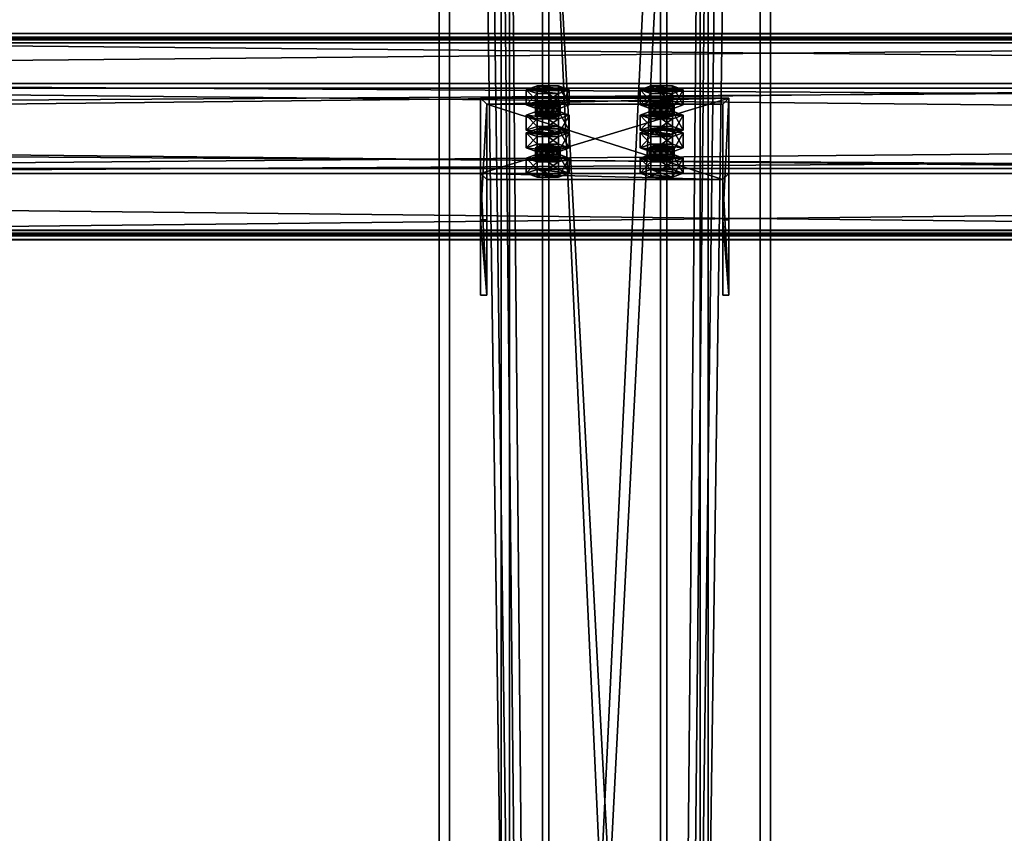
# Model space of a CAD drawing. Header units: millimetres. Extents: x -333 to 67333, y -930 to 39730.
# Tile 837 of 1056: x 5217 to 5693, y 28784 to 29177. Entities that reach past the tile are written whole.
import ezdxf

# ---------------------------------------------------------------- set-up
doc = ezdxf.new("R2010")
doc.units = ezdxf.units.MM
for name, color, linetype in [('13', 7, 'Continuous'), ('5', 7, 'Continuous'), ('6', 7, 'Continuous'), ('7', 7, 'Continuous'), ('8', 7, 'Continuous'), ('95', 7, 'Continuous')]:
    doc.layers.add(name, color=color, linetype=linetype)

msp = doc.modelspace()

# ---------------------------------------------------------------- meshes
at = {"layer": '13', "color": 30}
mesh = msp.add_polyface(dxfattribs=at)
corners = [(-330.01, 29074.04, 5499.56), (-330.01, 29146.43, 5484.17), (6099.99, 29146.43, 5484.17), (6099.99, 29074.04, 5499.56), (-330.01, 29105.26, 5290.5), (6099.99, 29105.26, 5290.5), (-330.01, 29165.91, 5277.61), (6099.99, 29165.91, 5277.61), (-330.01, 29168.61, 5290.33), (6099.99, 29168.61, 5290.33), (-330.01, 29170.56, 5289.91), (6099.99, 29170.56, 5289.91), (-330.01, 29167.45, 5275.24), (6099.99, 29167.45, 5275.24), (-330.01, 29102.89, 5288.96), (6099.99, 29102.89, 5288.96), (-330.01, 29144.05, 5482.63), (6099.99, 29144.05, 5482.63), (-330.01, 29075.58, 5497.19), (6099.99, 29075.58, 5497.19), (-330.01, 29072.88, 5484.47), (6099.99, 29072.88, 5484.47), (-330.01, 29070.92, 5484.89), (6099.99, 29070.92, 5484.89)]
mesh.append_faces([[corners[k] for k in face] for face in [(0, 2, 3, 3), (1, 5, 2, 2), (4, 7, 5, 5), (6, 9, 7, 7), (8, 11, 9, 9), (10, 13, 11, 11), (12, 15, 13, 13), (14, 17, 15, 15), (16, 19, 17, 17), (18, 21, 19, 19), (20, 23, 21, 21), (22, 3, 23, 23), (8, 12, 10, 10), (18, 22, 20, 20), (11, 7, 9, 9)]], dxfattribs={"vtx0": -1, "color": 30})
mesh.append_faces([[corners[k] for k in face] for face in [(1, 16, 4, 4), (16, 0, 18, 18), (22, 18, 0, 0), (14, 4, 16, 16), (3, 19, 23, 23), (19, 2, 17, 17), (15, 5, 13, 13), (5, 17, 2, 2), (13, 7, 11, 11)]], dxfattribs={"vtx0": -1, "vtx1": -1, "color": 30})
mesh.append_faces([[corners[k] for k in face] for face in [(12, 8, 6, 6), (16, 1, 0, 0), (6, 14, 12, 12), (14, 6, 4, 4), (19, 3, 2, 2), (5, 15, 17, 17), (13, 5, 7, 7)]], dxfattribs={"vtx0": -1, "vtx2": -1, "vtx3": -1, "color": 30})
mesh.append_faces([[corners[k] for k in face] for face in [(21, 23, 19, 19)]], dxfattribs={"vtx1": -1, "color": 30})
mesh.append_faces([[corners[k] for k in face] for face in [(0, 1, 2, 2), (1, 4, 5, 5), (4, 6, 7, 7), (6, 8, 9, 9), (8, 10, 11, 11), (10, 12, 13, 13), (12, 14, 15, 15), (14, 16, 17, 17), (16, 18, 19, 19), (18, 20, 21, 21), (20, 22, 23, 23), (22, 0, 3, 3)]], dxfattribs={"vtx2": -1, "vtx3": -1, "color": 30})
mesh = msp.add_polyface(dxfattribs=at)
corners = [(4899.99, 29074.04, 5499.56), (4899.99, 29146.43, 5484.17), (11699.99, 29146.43, 5484.17), (11699.99, 29074.04, 5499.56), (4899.99, 29105.26, 5290.5), (11699.99, 29105.26, 5290.5), (4899.99, 29165.91, 5277.61), (11699.99, 29165.91, 5277.61), (4899.99, 29168.61, 5290.33), (11699.99, 29168.61, 5290.33), (4899.99, 29170.56, 5289.91), (11699.99, 29170.56, 5289.91), (4899.99, 29167.45, 5275.24), (11699.99, 29167.45, 5275.24), (4899.99, 29102.89, 5288.96), (11699.99, 29102.89, 5288.96), (4899.99, 29144.05, 5482.63), (11699.99, 29144.05, 5482.63), (4899.99, 29075.58, 5497.19), (11699.99, 29075.58, 5497.19), (4899.99, 29072.88, 5484.47), (11699.99, 29072.88, 5484.47), (4899.99, 29070.92, 5484.89), (11699.99, 29070.92, 5484.89)]
mesh.append_faces([[corners[k] for k in face] for face in [(0, 2, 3, 3), (1, 5, 2, 2), (4, 7, 5, 5), (6, 9, 7, 7), (8, 11, 9, 9), (10, 13, 11, 11), (12, 15, 13, 13), (14, 17, 15, 15), (16, 19, 17, 17), (18, 21, 19, 19), (20, 23, 21, 21), (22, 3, 23, 23), (8, 12, 10, 10), (18, 22, 20, 20), (11, 7, 9, 9)]], dxfattribs={"vtx0": -1, "color": 30})
mesh.append_faces([[corners[k] for k in face] for face in [(1, 16, 4, 4), (16, 0, 18, 18), (22, 18, 0, 0), (14, 4, 16, 16), (3, 19, 23, 23), (19, 2, 17, 17), (17, 2, 15, 15), (15, 5, 13, 13), (13, 7, 11, 11)]], dxfattribs={"vtx0": -1, "vtx1": -1, "color": 30})
mesh.append_faces([[corners[k] for k in face] for face in [(12, 8, 6, 6), (16, 1, 0, 0), (6, 14, 12, 12), (14, 6, 4, 4), (19, 3, 2, 2), (15, 2, 5, 5), (13, 5, 7, 7)]], dxfattribs={"vtx0": -1, "vtx2": -1, "vtx3": -1, "color": 30})
mesh.append_faces([[corners[k] for k in face] for face in [(21, 23, 19, 19)]], dxfattribs={"vtx1": -1, "color": 30})
mesh.append_faces([[corners[k] for k in face] for face in [(0, 1, 2, 2), (1, 4, 5, 5), (4, 6, 7, 7), (6, 8, 9, 9), (8, 10, 11, 11), (10, 12, 13, 13), (12, 14, 15, 15), (14, 16, 17, 17), (16, 18, 19, 19), (18, 20, 21, 21), (20, 22, 23, 23), (22, 0, 3, 3)]], dxfattribs={"vtx2": -1, "vtx3": -1, "color": 30})
at = {"layer": '5', "color": 131}
mesh = msp.add_polyface(dxfattribs=at)
corners = [(5454, 29385.28, 2984), (5546, 29385.28, 2984), (5546, 19415.31, 2984), (5454, 19415.31, 2984), (5546, 29385.28, 3076), (5546, 19415.31, 3076), (5454, 29385.28, 3076), (5454, 19415.31, 3076), (5450, 29385.28, 2980), (5450, 29385.28, 3080), (5450, 19415.31, 3080), (5450, 19415.31, 2980), (5550, 29385.28, 3080), (5550, 19415.31, 3080), (5550, 29385.28, 2980), (5550, 19415.31, 2980)]
mesh.append_faces([[corners[k] for k in face] for face in [(0, 2, 3, 3), (1, 5, 2, 2), (4, 7, 5, 5), (6, 3, 7, 7), (8, 10, 11, 11), (9, 13, 10, 10), (12, 15, 13, 13), (14, 11, 15, 15)]], dxfattribs={"vtx0": -1, "color": 131})
mesh.append_faces([[corners[k] for k in face] for face in [(9, 6, 12, 12), (6, 8, 0, 0), (0, 8, 1, 1), (12, 4, 14, 14), (4, 12, 6, 6), (14, 1, 8, 8), (11, 3, 15, 15), (3, 10, 7, 7), (7, 10, 5, 5), (15, 2, 13, 13), (2, 15, 3, 3), (13, 5, 10, 10)]], dxfattribs={"vtx0": -1, "vtx1": -1, "color": 131})
mesh.append_faces([[corners[k] for k in face] for face in [(6, 9, 8, 8), (14, 4, 1, 1), (3, 11, 10, 10), (13, 2, 5, 5)]], dxfattribs={"vtx0": -1, "vtx2": -1, "vtx3": -1, "color": 131})
mesh.append_faces([[corners[k] for k in face] for face in [(0, 1, 2, 2), (1, 4, 5, 5), (4, 6, 7, 7), (6, 0, 3, 3), (8, 9, 10, 10), (9, 12, 13, 13), (12, 14, 15, 15), (14, 8, 11, 11)]], dxfattribs={"vtx2": -1, "vtx3": -1, "color": 131})
at = {"layer": '6', "color": 2}
mesh = msp.add_polyface(dxfattribs=at)
corners = [(5420, 19420.14, 7183.53), (5580, 19420.14, 7183.53), (5580, 30845.34, 4755.1), (5420, 30845.34, 4755.1), (5420, 19420.14, 7347.1), (5420, 30878.6, 4911.61), (5580, 19420.14, 7347.1), (5580, 30878.6, 4911.61), (5575, 30846.38, 4759.99), (5425, 30846.38, 4759.99), (5425, 30877.56, 4906.72), (5575, 30877.56, 4906.72), (5425, 19420.14, 7341.99), (5575, 19420.14, 7341.99), (5425, 19420.14, 7188.64), (5575, 19420.14, 7188.64)]
mesh.append_faces([[corners[k] for k in face] for face in [(0, 2, 3, 3), (4, 3, 5, 5), (6, 5, 7, 7), (1, 7, 2, 2), (12, 11, 10, 10), (14, 10, 9, 9), (15, 9, 8, 8), (13, 8, 11, 11)]], dxfattribs={"vtx0": -1, "color": 2})
mesh.append_faces([[corners[k] for k in face] for face in [(2, 8, 3, 3), (8, 7, 11, 11), (11, 7, 10, 10), (3, 9, 5, 5), (9, 3, 8, 8), (5, 10, 7, 7), (4, 12, 0, 0), (12, 6, 13, 13), (13, 6, 15, 15), (0, 14, 1, 1), (14, 0, 12, 12), (1, 15, 6, 6)]], dxfattribs={"vtx0": -1, "vtx1": -1, "color": 2})
mesh.append_faces([[corners[k] for k in face] for face in [(8, 2, 7, 7), (5, 9, 10, 10), (12, 4, 6, 6), (1, 14, 15, 15)]], dxfattribs={"vtx0": -1, "vtx2": -1, "vtx3": -1, "color": 2})
mesh.append_faces([[corners[k] for k in face] for face in [(0, 1, 2, 2), (4, 0, 3, 3), (6, 4, 5, 5), (1, 6, 7, 7), (12, 13, 11, 11), (14, 12, 10, 10), (15, 14, 9, 9), (13, 15, 8, 8)]], dxfattribs={"vtx2": -1, "vtx3": -1, "color": 2})
at = {"layer": '7', "color": 6}
mesh = msp.add_polyface(dxfattribs=at)
corners = [(5559.99, 29139.27, 5460.14), (5439.99, 29139.27, 5460.14), (5439.99, 29102.89, 5288.96), (5559.99, 29102.89, 5288.96), (5439.99, 29080.58, 5472.61), (5439.99, 29044.2, 5301.43), (5442.99, 29080.58, 5472.61), (5442.99, 29044.2, 5301.43), (5442.99, 29136.34, 5460.76), (5442.99, 29099.95, 5289.58), (5556.99, 29136.34, 5460.76), (5556.99, 29099.95, 5289.58), (5556.99, 29080.58, 5472.61), (5556.99, 29044.2, 5301.43), (5559.99, 29080.58, 5472.61), (5559.99, 29044.2, 5301.43)]
mesh.append_faces([[corners[k] for k in face] for face in [(0, 2, 3, 3), (1, 5, 2, 2), (4, 7, 5, 5), (6, 9, 7, 7), (8, 11, 9, 9), (10, 13, 11, 11), (12, 15, 13, 13), (14, 3, 15, 15), (12, 0, 14, 14), (7, 2, 5, 5)]], dxfattribs={"vtx0": -1, "color": 6})
mesh.append_faces([[corners[k] for k in face] for face in [(1, 8, 4, 4), (8, 0, 10, 10), (10, 0, 12, 12), (3, 11, 15, 15), (11, 2, 9, 9), (9, 2, 7, 7)]], dxfattribs={"vtx0": -1, "vtx1": -1, "color": 6})
mesh.append_faces([[corners[k] for k in face] for face in [(8, 1, 0, 0), (11, 3, 2, 2)]], dxfattribs={"vtx0": -1, "vtx2": -1, "vtx3": -1, "color": 6})
mesh.append_faces([[corners[k] for k in face] for face in [(6, 4, 8, 8), (13, 15, 11, 11)]], dxfattribs={"vtx1": -1, "color": 6})
mesh.append_faces([[corners[k] for k in face] for face in [(0, 1, 2, 2), (1, 4, 5, 5), (4, 6, 7, 7), (6, 8, 9, 9), (8, 10, 11, 11), (10, 12, 13, 13), (12, 14, 15, 15), (14, 0, 3, 3)]], dxfattribs={"vtx2": -1, "vtx3": -1, "color": 6})
at = {"layer": '8', "color": 253}
mesh = msp.add_polyface(dxfattribs=at)
corners = [(5527, 28133.13, 5331.58), (5473, 28133.13, 5331.58), (5473, 29300.27, 3444.3), (5527, 29300.27, 3444.3), (5473, 28233.3, 5310.29), (5473, 29363.2, 3483.22), (5527, 28233.3, 5310.29), (5527, 29363.2, 3483.22), (5530, 28129.06, 5332.45), (5530, 28237.36, 5309.43), (5530, 29365.76, 3484.8), (5530, 29297.72, 3442.72), (5470, 28237.36, 5309.43), (5470, 29365.76, 3484.8), (5470, 28129.06, 5332.45), (5470, 29297.72, 3442.72)]
mesh.append_faces([[corners[k] for k in face] for face in [(0, 2, 3, 3), (1, 5, 2, 2), (4, 7, 5, 5), (6, 3, 7, 7), (8, 10, 11, 11), (9, 13, 10, 10), (12, 15, 13, 13), (14, 11, 15, 15)]], dxfattribs={"vtx0": -1, "color": 253})
mesh.append_faces([[corners[k] for k in face] for face in [(9, 6, 12, 12), (6, 8, 0, 0), (0, 8, 1, 1), (12, 4, 14, 14), (4, 12, 6, 6), (14, 1, 8, 8), (11, 3, 15, 15), (3, 10, 7, 7), (7, 10, 5, 5), (15, 2, 13, 13), (2, 15, 3, 3), (13, 5, 10, 10)]], dxfattribs={"vtx0": -1, "vtx1": -1, "color": 253})
mesh.append_faces([[corners[k] for k in face] for face in [(6, 9, 8, 8), (14, 4, 1, 1), (3, 11, 10, 10), (13, 2, 5, 5)]], dxfattribs={"vtx0": -1, "vtx2": -1, "vtx3": -1, "color": 253})
mesh.append_faces([[corners[k] for k in face] for face in [(0, 1, 2, 2), (1, 4, 5, 5), (4, 6, 7, 7), (6, 0, 3, 3), (8, 9, 10, 10), (9, 12, 13, 13), (12, 14, 15, 15), (14, 8, 11, 11)]], dxfattribs={"vtx2": -1, "vtx3": -1, "color": 253})
at = {"layer": '95', "color": 20}
mesh = msp.add_polyface(dxfattribs=at)
corners = [(5478.49, 29136.03, 5435.27), (5477.69, 29135.41, 5432.33), (5477.69, 29130.52, 5433.37), (5467.29, 29135.41, 5432.33), (5466.49, 29136.03, 5435.27), (5466.49, 29131.14, 5436.31), (5467.29, 29136.65, 5438.2), (5467.29, 29131.76, 5439.24), (5469.49, 29137.11, 5440.35), (5469.49, 29132.22, 5441.39), (5472.49, 29137.28, 5441.14), (5472.49, 29132.39, 5442.18), (5475.49, 29137.11, 5440.35), (5475.49, 29132.22, 5441.39), (5477.69, 29136.65, 5438.2), (5477.69, 29131.76, 5439.24), (5478.49, 29131.14, 5436.31), (5475.49, 29134.95, 5430.18), (5469.49, 29134.95, 5430.18), (5472.49, 29134.78, 5429.4), (5482.88, 29143.37, 5433.71), (5477.69, 29141.5, 5424.9), (5477.69, 29134.16, 5426.46), (5482.88, 29136.03, 5435.27), (5467.29, 29141.5, 5424.9), (5467.29, 29134.16, 5426.46), (5462.1, 29143.37, 5433.71), (5462.1, 29136.03, 5435.27), (5467.29, 29145.24, 5442.51), (5467.29, 29137.9, 5444.07), (5477.69, 29145.24, 5442.51), (5477.69, 29137.9, 5444.07)]
mesh.append_faces([[corners[k] for k in face] for face in [(6, 9, 7, 7), (8, 11, 9, 9), (10, 13, 11, 11), (12, 15, 13, 13), (17, 18, 19, 19), (10, 14, 12, 12), (20, 22, 23, 23), (21, 25, 22, 22), (24, 27, 25, 25), (26, 29, 27, 27), (28, 31, 29, 29), (30, 23, 31, 31), (21, 26, 24, 24), (28, 20, 30, 30), (23, 29, 31, 31), (27, 22, 25, 25)]], dxfattribs={"vtx0": -1, "color": 20})
mesh.append_faces([[corners[k] for k in face] for face in [(18, 17, 3, 3), (3, 1, 4, 4), (4, 1, 6, 6), (6, 0, 8, 8), (8, 14, 10, 10), (26, 20, 28, 28), (29, 22, 27, 27)]], dxfattribs={"vtx0": -1, "vtx1": -1, "color": 20})
mesh.append_faces([[corners[k] for k in face] for face in [(3, 17, 1, 1), (6, 1, 0, 0), (8, 0, 14, 14), (26, 21, 20, 20), (29, 23, 22, 22)]], dxfattribs={"vtx0": -1, "vtx2": -1, "vtx3": -1, "color": 20})
mesh.append_faces([[corners[k] for k in face] for face in [(0, 1, 2, 2), (3, 4, 5, 5), (4, 6, 7, 7), (6, 8, 9, 9), (8, 10, 11, 11), (10, 12, 13, 13), (12, 14, 15, 15), (14, 0, 16, 16), (20, 21, 22, 22), (21, 24, 25, 25), (24, 26, 27, 27), (26, 28, 29, 29), (28, 30, 31, 31), (30, 20, 23, 23)]], dxfattribs={"vtx2": -1, "vtx3": -1, "color": 20})
mesh = msp.add_polyface(dxfattribs=at)
corners = [(5533.49, 29136.03, 5435.27), (5532.69, 29135.41, 5432.33), (5532.69, 29130.52, 5433.37), (5522.29, 29135.41, 5432.33), (5521.49, 29136.03, 5435.27), (5521.49, 29131.14, 5436.31), (5522.29, 29136.65, 5438.2), (5522.29, 29131.76, 5439.24), (5524.49, 29137.11, 5440.35), (5524.49, 29132.22, 5441.39), (5527.49, 29137.28, 5441.14), (5527.49, 29132.39, 5442.18), (5530.49, 29137.11, 5440.35), (5530.49, 29132.22, 5441.39), (5532.69, 29136.65, 5438.2), (5532.69, 29131.76, 5439.24), (5533.49, 29131.14, 5436.31), (5530.49, 29134.95, 5430.18), (5524.49, 29134.95, 5430.18), (5527.49, 29134.78, 5429.4), (5537.88, 29143.37, 5433.71), (5532.69, 29141.5, 5424.9), (5532.69, 29134.16, 5426.46), (5537.88, 29136.03, 5435.27), (5522.29, 29141.5, 5424.9), (5522.29, 29134.16, 5426.46), (5517.1, 29143.37, 5433.71), (5517.1, 29136.03, 5435.27), (5522.29, 29145.24, 5442.51), (5522.29, 29137.9, 5444.07), (5532.69, 29145.24, 5442.51), (5532.69, 29137.9, 5444.07)]
mesh.append_faces([[corners[k] for k in face] for face in [(6, 9, 7, 7), (8, 11, 9, 9), (10, 13, 11, 11), (12, 15, 13, 13), (17, 18, 19, 19), (8, 12, 10, 10), (20, 22, 23, 23), (21, 25, 22, 22), (24, 27, 25, 25), (26, 29, 27, 27), (28, 31, 29, 29), (30, 23, 31, 31), (21, 26, 24, 24), (28, 20, 30, 30), (23, 29, 31, 31), (27, 22, 25, 25)]], dxfattribs={"vtx0": -1, "color": 20})
mesh.append_faces([[corners[k] for k in face] for face in [(18, 17, 3, 3), (3, 17, 4, 4), (4, 1, 6, 6), (6, 0, 8, 8), (26, 20, 28, 28), (29, 22, 27, 27)]], dxfattribs={"vtx0": -1, "vtx1": -1, "color": 20})
mesh.append_faces([[corners[k] for k in face] for face in [(4, 17, 1, 1), (6, 1, 0, 0), (8, 0, 14, 14), (8, 14, 12, 12), (26, 21, 20, 20), (29, 23, 22, 22)]], dxfattribs={"vtx0": -1, "vtx2": -1, "vtx3": -1, "color": 20})
mesh.append_faces([[corners[k] for k in face] for face in [(0, 1, 2, 2), (3, 4, 5, 5), (4, 6, 7, 7), (6, 8, 9, 9), (8, 10, 11, 11), (10, 12, 13, 13), (12, 14, 15, 15), (14, 0, 16, 16), (20, 21, 22, 22), (21, 24, 25, 25), (24, 26, 27, 27), (26, 28, 29, 29), (28, 30, 31, 31), (30, 20, 23, 23)]], dxfattribs={"vtx2": -1, "vtx3": -1, "color": 20})
mesh = msp.add_polyface(dxfattribs=at)
corners = [(5478.49, 29136.03, 5435.27), (5477.69, 29130.52, 5433.37), (5478.49, 29131.14, 5436.31), (5477.69, 29135.41, 5432.33), (5475.49, 29134.95, 5430.18), (5475.49, 29130.06, 5431.22), (5472.49, 29134.78, 5429.4), (5472.49, 29129.89, 5430.44), (5469.49, 29134.95, 5430.18), (5469.49, 29130.06, 5431.22), (5467.29, 29135.41, 5432.33), (5467.29, 29130.52, 5433.37), (5466.49, 29131.14, 5436.31), (5466.49, 29136.03, 5435.27), (5467.29, 29131.76, 5439.24), (5477.69, 29136.65, 5438.2), (5477.69, 29131.76, 5439.24), (5472.49, 29132.39, 5442.18), (5475.49, 29132.22, 5441.39), (5469.49, 29132.22, 5441.39), (5482.88, 29131.14, 5436.31), (5477.69, 29129.27, 5427.5), (5477.69, 29121.93, 5429.06), (5482.88, 29123.8, 5437.87), (5467.29, 29129.27, 5427.5), (5467.29, 29121.93, 5429.06), (5462.1, 29131.14, 5436.31), (5462.1, 29123.8, 5437.87), (5467.29, 29133.01, 5445.11), (5467.29, 29125.67, 5446.67), (5477.69, 29133.01, 5445.11), (5477.69, 29125.67, 5446.67), (5462.1, 29122.58, 5335.89), (5482.88, 29122.58, 5335.89), (5467.29, 29124.45, 5344.7), (5477.69, 29124.45, 5344.7)]
mesh.append_faces([[corners[k] for k in face] for face in [(0, 1, 2, 2), (3, 5, 1, 1), (4, 7, 5, 5), (6, 9, 7, 7), (8, 11, 9, 9), (10, 12, 11, 11), (13, 14, 12, 12), (15, 2, 16, 16), (16, 17, 18, 18), (11, 7, 9, 9), (20, 22, 23, 23), (21, 25, 22, 22), (24, 27, 25, 25), (26, 29, 27, 27), (28, 31, 29, 29), (30, 23, 31, 31), (21, 26, 24, 24), (28, 20, 30, 30), (23, 29, 31, 31), (34, 33, 35, 35)]], dxfattribs={"vtx0": -1, "color": 20})
mesh.append_faces([[corners[k] for k in face] for face in [(17, 16, 19, 19), (19, 2, 14, 14), (14, 1, 12, 12), (12, 5, 11, 11), (26, 21, 28, 28), (29, 22, 27, 27), (32, 33, 34, 34)]], dxfattribs={"vtx0": -1, "vtx1": -1, "color": 20})
mesh.append_faces([[corners[k] for k in face] for face in [(19, 16, 2, 2), (14, 2, 1, 1), (12, 1, 5, 5), (11, 5, 7, 7), (28, 21, 20, 20)]], dxfattribs={"vtx0": -1, "vtx2": -1, "vtx3": -1, "color": 20})
mesh.append_faces([[corners[k] for k in face] for face in [(3, 4, 5, 5), (4, 6, 7, 7), (6, 8, 9, 9), (8, 10, 11, 11), (20, 21, 22, 22), (21, 24, 25, 25), (24, 26, 27, 27), (26, 28, 29, 29), (28, 30, 31, 31), (30, 20, 23, 23)]], dxfattribs={"vtx2": -1, "vtx3": -1, "color": 20})
mesh = msp.add_polyface(dxfattribs=at)
corners = [(5533.49, 29136.03, 5435.27), (5532.69, 29130.52, 5433.37), (5533.49, 29131.14, 5436.31), (5532.69, 29135.41, 5432.33), (5530.49, 29134.95, 5430.18), (5530.49, 29130.06, 5431.22), (5527.49, 29134.78, 5429.4), (5527.49, 29129.89, 5430.44), (5524.49, 29134.95, 5430.18), (5524.49, 29130.06, 5431.22), (5522.29, 29135.41, 5432.33), (5522.29, 29130.52, 5433.37), (5521.49, 29131.14, 5436.31), (5521.49, 29136.03, 5435.27), (5522.29, 29131.76, 5439.24), (5532.69, 29136.65, 5438.2), (5532.69, 29131.76, 5439.24), (5527.49, 29132.39, 5442.18), (5530.49, 29132.22, 5441.39), (5524.49, 29132.22, 5441.39), (5537.88, 29131.14, 5436.31), (5532.69, 29129.27, 5427.5), (5532.69, 29121.93, 5429.06), (5537.88, 29123.8, 5437.87), (5522.29, 29129.27, 5427.5), (5522.29, 29121.93, 5429.06), (5517.1, 29131.14, 5436.31), (5517.1, 29123.8, 5437.87), (5522.29, 29133.01, 5445.11), (5522.29, 29125.67, 5446.67), (5532.69, 29133.01, 5445.11), (5532.69, 29125.67, 5446.67), (5517.1, 29122.58, 5335.89), (5532.69, 29120.7, 5327.09), (5522.29, 29124.45, 5344.7), (5537.88, 29122.58, 5335.89), (5532.69, 29124.45, 5344.7)]
mesh.append_faces([[corners[k] for k in face] for face in [(0, 1, 2, 2), (3, 5, 1, 1), (4, 7, 5, 5), (6, 9, 7, 7), (8, 11, 9, 9), (10, 12, 11, 11), (13, 14, 12, 12), (15, 2, 16, 16), (16, 17, 18, 18), (11, 7, 9, 9), (20, 22, 23, 23), (21, 25, 22, 22), (24, 27, 25, 25), (26, 29, 27, 27), (28, 31, 29, 29), (30, 23, 31, 31), (21, 26, 24, 24), (28, 20, 30, 30), (23, 29, 31, 31), (34, 35, 36, 36)]], dxfattribs={"vtx0": -1, "color": 20})
mesh.append_faces([[corners[k] for k in face] for face in [(17, 16, 19, 19), (19, 2, 14, 14), (14, 1, 12, 12), (12, 5, 11, 11), (26, 20, 28, 28), (29, 23, 27, 27), (32, 33, 34, 34)]], dxfattribs={"vtx0": -1, "vtx1": -1, "color": 20})
mesh.append_faces([[corners[k] for k in face] for face in [(19, 16, 2, 2), (14, 2, 1, 1), (12, 1, 5, 5), (11, 5, 7, 7), (26, 21, 20, 20)]], dxfattribs={"vtx0": -1, "vtx2": -1, "vtx3": -1, "color": 20})
mesh.append_faces([[corners[k] for k in face] for face in [(3, 4, 5, 5), (4, 6, 7, 7), (6, 8, 9, 9), (8, 10, 11, 11), (20, 21, 22, 22), (21, 24, 25, 25), (24, 26, 27, 27), (26, 28, 29, 29), (28, 30, 31, 31), (30, 20, 23, 23)]], dxfattribs={"vtx2": -1, "vtx3": -1, "color": 20})
mesh = msp.add_polyface(dxfattribs=at)
corners = [(5467.29, 29125.67, 5446.67), (5482.88, 29123.8, 5437.87), (5477.69, 29121.93, 5429.06), (5462.1, 29123.8, 5437.87), (5467.29, 29121.93, 5429.06), (5478.49, 29115.24, 5337.45), (5477.69, 29114.62, 5334.52), (5477.69, 29109.73, 5335.56), (5467.29, 29114.62, 5334.52), (5466.49, 29115.24, 5337.45), (5466.49, 29110.35, 5338.49), (5467.29, 29115.86, 5340.39), (5467.29, 29110.97, 5341.43), (5469.49, 29116.32, 5342.54), (5469.49, 29111.43, 5343.57), (5472.49, 29116.49, 5343.32), (5472.49, 29111.6, 5344.36), (5475.49, 29116.32, 5342.54), (5475.49, 29111.43, 5343.57), (5477.69, 29115.86, 5340.39), (5477.69, 29110.97, 5341.43), (5478.49, 29110.35, 5338.49), (5475.49, 29114.16, 5332.37), (5469.49, 29114.16, 5332.37), (5472.49, 29113.99, 5331.58), (5482.88, 29122.58, 5335.89), (5477.69, 29120.7, 5327.09), (5477.69, 29113.37, 5328.65), (5482.88, 29115.24, 5337.45), (5467.29, 29120.7, 5327.09), (5467.29, 29113.37, 5328.65), (5462.1, 29122.58, 5335.89), (5462.1, 29115.24, 5337.45), (5467.29, 29124.45, 5344.7), (5467.29, 29117.11, 5346.26), (5477.69, 29124.45, 5344.7), (5477.69, 29117.11, 5346.26)]
mesh.append_faces([[corners[k] for k in face] for face in [(3, 2, 4, 4), (11, 14, 12, 12), (13, 16, 14, 14), (15, 18, 16, 16), (17, 20, 18, 18), (22, 23, 24, 24), (15, 19, 17, 17), (25, 27, 28, 28), (26, 30, 27, 27), (29, 32, 30, 30), (31, 34, 32, 32), (33, 36, 34, 34), (35, 28, 36, 36), (26, 31, 29, 29), (28, 34, 36, 36), (32, 27, 30, 30)]], dxfattribs={"vtx0": -1, "color": 20})
mesh.append_faces([[corners[k] for k in face] for face in [(23, 22, 8, 8), (8, 6, 9, 9), (9, 6, 11, 11), (11, 19, 13, 13), (13, 19, 15, 15), (34, 27, 32, 32)]], dxfattribs={"vtx0": -1, "vtx1": -1, "color": 20})
mesh.append_faces([[corners[k] for k in face] for face in [(0, 1, 2, 2), (8, 22, 6, 6), (11, 6, 5, 5), (11, 5, 19, 19), (31, 26, 25, 25), (34, 28, 27, 27)]], dxfattribs={"vtx0": -1, "vtx2": -1, "vtx3": -1, "color": 20})
mesh.append_faces([[corners[k] for k in face] for face in [(5, 6, 7, 7), (8, 9, 10, 10), (9, 11, 12, 12), (11, 13, 14, 14), (13, 15, 16, 16), (15, 17, 18, 18), (17, 19, 20, 20), (19, 5, 21, 21), (25, 26, 27, 27), (26, 29, 30, 30), (29, 31, 32, 32), (31, 33, 34, 34), (33, 35, 36, 36), (35, 25, 28, 28)]], dxfattribs={"vtx2": -1, "vtx3": -1, "color": 20})
mesh = msp.add_polyface(dxfattribs=at)
corners = [(5517.1, 29123.8, 5437.87), (5537.88, 29123.8, 5437.87), (5532.69, 29121.93, 5429.06), (5522.29, 29121.93, 5429.06), (5533.49, 29115.24, 5337.45), (5532.69, 29114.62, 5334.52), (5532.69, 29109.73, 5335.56), (5522.29, 29114.62, 5334.52), (5521.49, 29115.24, 5337.45), (5521.49, 29110.35, 5338.49), (5522.29, 29115.86, 5340.39), (5522.29, 29110.97, 5341.43), (5524.49, 29116.32, 5342.54), (5524.49, 29111.43, 5343.57), (5527.49, 29116.49, 5343.32), (5527.49, 29111.6, 5344.36), (5530.49, 29116.32, 5342.54), (5530.49, 29111.43, 5343.57), (5532.69, 29115.86, 5340.39), (5532.69, 29110.97, 5341.43), (5533.49, 29110.35, 5338.49), (5530.49, 29114.16, 5332.37), (5524.49, 29114.16, 5332.37), (5527.49, 29113.99, 5331.58), (5537.88, 29122.58, 5335.89), (5532.69, 29120.7, 5327.09), (5532.69, 29113.37, 5328.65), (5537.88, 29115.24, 5337.45), (5522.29, 29120.7, 5327.09), (5522.29, 29113.37, 5328.65), (5517.1, 29122.58, 5335.89), (5517.1, 29115.24, 5337.45), (5522.29, 29124.45, 5344.7), (5522.29, 29117.11, 5346.26), (5532.69, 29124.45, 5344.7), (5532.69, 29117.11, 5346.26)]
mesh.append_faces([[corners[k] for k in face] for face in [(0, 2, 3, 3), (10, 13, 11, 11), (12, 15, 13, 13), (14, 17, 15, 15), (16, 19, 17, 17), (21, 22, 23, 23), (12, 16, 14, 14), (24, 26, 27, 27), (25, 29, 26, 26), (28, 31, 29, 29), (30, 33, 31, 31), (32, 35, 33, 33), (34, 27, 35, 35), (25, 30, 28, 28), (27, 33, 35, 35), (31, 26, 29, 29)]], dxfattribs={"vtx0": -1, "color": 20})
mesh.append_faces([[corners[k] for k in face] for face in [(22, 21, 7, 7), (7, 21, 8, 8), (8, 4, 10, 10), (10, 4, 12, 12), (33, 26, 31, 31)]], dxfattribs={"vtx0": -1, "vtx1": -1, "color": 20})
mesh.append_faces([[corners[k] for k in face] for face in [(0, 1, 2, 2), (8, 21, 5, 5), (8, 5, 4, 4), (12, 4, 18, 18), (12, 18, 16, 16), (32, 25, 24, 24), (33, 27, 26, 26)]], dxfattribs={"vtx0": -1, "vtx2": -1, "vtx3": -1, "color": 20})
mesh.append_faces([[corners[k] for k in face] for face in [(4, 5, 6, 6), (7, 8, 9, 9), (8, 10, 11, 11), (10, 12, 13, 13), (12, 14, 15, 15), (14, 16, 17, 17), (16, 18, 19, 19), (18, 4, 20, 20), (24, 25, 26, 26), (25, 28, 29, 29), (28, 30, 31, 31), (30, 32, 33, 33), (32, 34, 35, 35), (34, 24, 27, 27)]], dxfattribs={"vtx2": -1, "vtx3": -1, "color": 20})
mesh = msp.add_polyface(dxfattribs=at)
corners = [(5478.49, 29115.24, 5337.45), (5477.69, 29109.73, 5335.56), (5478.49, 29110.35, 5338.49), (5477.69, 29114.62, 5334.52), (5475.49, 29114.16, 5332.37), (5475.49, 29109.27, 5333.41), (5472.49, 29113.99, 5331.58), (5472.49, 29109.1, 5332.62), (5469.49, 29114.16, 5332.37), (5469.49, 29109.27, 5333.41), (5467.29, 29114.62, 5334.52), (5467.29, 29109.73, 5335.56), (5466.49, 29110.35, 5338.49), (5466.49, 29115.24, 5337.45), (5467.29, 29110.97, 5341.43), (5477.69, 29115.86, 5340.39), (5477.69, 29110.97, 5341.43), (5472.49, 29111.6, 5344.36), (5475.49, 29111.43, 5343.57), (5469.49, 29111.43, 5343.57), (5482.88, 29110.35, 5338.49), (5477.69, 29108.48, 5329.69), (5477.69, 29101.14, 5331.25), (5482.88, 29103.01, 5340.05), (5467.29, 29108.48, 5329.69), (5467.29, 29101.14, 5331.25), (5462.1, 29110.35, 5338.49), (5462.1, 29103.01, 5340.05), (5467.29, 29112.22, 5347.3), (5467.29, 29104.88, 5348.85), (5477.69, 29112.22, 5347.3), (5477.69, 29104.88, 5348.85)]
mesh.append_faces([[corners[k] for k in face] for face in [(0, 1, 2, 2), (3, 5, 1, 1), (4, 7, 5, 5), (6, 9, 7, 7), (8, 11, 9, 9), (10, 12, 11, 11), (13, 14, 12, 12), (15, 2, 16, 16), (16, 17, 18, 18), (11, 7, 9, 9), (20, 22, 23, 23), (21, 25, 22, 22), (24, 27, 25, 25), (26, 29, 27, 27), (28, 31, 29, 29), (30, 23, 31, 31), (21, 26, 24, 24), (28, 20, 30, 30), (23, 29, 31, 31), (27, 22, 25, 25)]], dxfattribs={"vtx0": -1, "color": 20})
mesh.append_faces([[corners[k] for k in face] for face in [(17, 16, 19, 19), (19, 2, 14, 14), (14, 1, 12, 12), (12, 5, 11, 11), (26, 20, 28, 28), (29, 22, 27, 27)]], dxfattribs={"vtx0": -1, "vtx1": -1, "color": 20})
mesh.append_faces([[corners[k] for k in face] for face in [(19, 16, 2, 2), (14, 2, 1, 1), (12, 1, 5, 5), (11, 5, 7, 7), (26, 21, 20, 20), (29, 23, 22, 22)]], dxfattribs={"vtx0": -1, "vtx2": -1, "vtx3": -1, "color": 20})
mesh.append_faces([[corners[k] for k in face] for face in [(3, 4, 5, 5), (4, 6, 7, 7), (6, 8, 9, 9), (8, 10, 11, 11), (20, 21, 22, 22), (21, 24, 25, 25), (24, 26, 27, 27), (26, 28, 29, 29), (28, 30, 31, 31), (30, 20, 23, 23)]], dxfattribs={"vtx2": -1, "vtx3": -1, "color": 20})
mesh = msp.add_polyface(dxfattribs=at)
corners = [(5533.49, 29115.24, 5337.45), (5532.69, 29109.73, 5335.56), (5533.49, 29110.35, 5338.49), (5532.69, 29114.62, 5334.52), (5530.49, 29114.16, 5332.37), (5530.49, 29109.27, 5333.41), (5527.49, 29113.99, 5331.58), (5527.49, 29109.1, 5332.62), (5524.49, 29114.16, 5332.37), (5524.49, 29109.27, 5333.41), (5522.29, 29114.62, 5334.52), (5522.29, 29109.73, 5335.56), (5521.49, 29110.35, 5338.49), (5521.49, 29115.24, 5337.45), (5522.29, 29110.97, 5341.43), (5532.69, 29115.86, 5340.39), (5532.69, 29110.97, 5341.43), (5527.49, 29111.6, 5344.36), (5530.49, 29111.43, 5343.57), (5524.49, 29111.43, 5343.57), (5537.88, 29110.35, 5338.49), (5532.69, 29108.48, 5329.69), (5532.69, 29101.14, 5331.25), (5537.88, 29103.01, 5340.05), (5522.29, 29108.48, 5329.69), (5522.29, 29101.14, 5331.25), (5517.1, 29110.35, 5338.49), (5517.1, 29103.01, 5340.05), (5522.29, 29112.22, 5347.3), (5522.29, 29104.88, 5348.85), (5532.69, 29112.22, 5347.3), (5532.69, 29104.88, 5348.85)]
mesh.append_faces([[corners[k] for k in face] for face in [(0, 1, 2, 2), (3, 5, 1, 1), (4, 7, 5, 5), (6, 9, 7, 7), (8, 11, 9, 9), (10, 12, 11, 11), (13, 14, 12, 12), (15, 2, 16, 16), (16, 17, 18, 18), (11, 7, 9, 9), (20, 22, 23, 23), (21, 25, 22, 22), (24, 27, 25, 25), (26, 29, 27, 27), (28, 31, 29, 29), (30, 23, 31, 31), (21, 26, 24, 24), (28, 20, 30, 30), (23, 29, 31, 31), (27, 22, 25, 25)]], dxfattribs={"vtx0": -1, "color": 20})
mesh.append_faces([[corners[k] for k in face] for face in [(17, 16, 19, 19), (19, 2, 14, 14), (14, 1, 12, 12), (12, 1, 11, 11), (26, 20, 28, 28), (29, 22, 27, 27)]], dxfattribs={"vtx0": -1, "vtx1": -1, "color": 20})
mesh.append_faces([[corners[k] for k in face] for face in [(19, 16, 2, 2), (14, 2, 1, 1), (11, 1, 5, 5), (11, 5, 7, 7), (26, 21, 20, 20), (29, 23, 22, 22)]], dxfattribs={"vtx0": -1, "vtx2": -1, "vtx3": -1, "color": 20})
mesh.append_faces([[corners[k] for k in face] for face in [(3, 4, 5, 5), (4, 6, 7, 7), (6, 8, 9, 9), (8, 10, 11, 11), (20, 21, 22, 22), (21, 24, 25, 25), (24, 26, 27, 27), (26, 28, 29, 29), (28, 30, 31, 31), (30, 20, 23, 23)]], dxfattribs={"vtx2": -1, "vtx3": -1, "color": 20})

doc.saveas('drawing.dxf')
